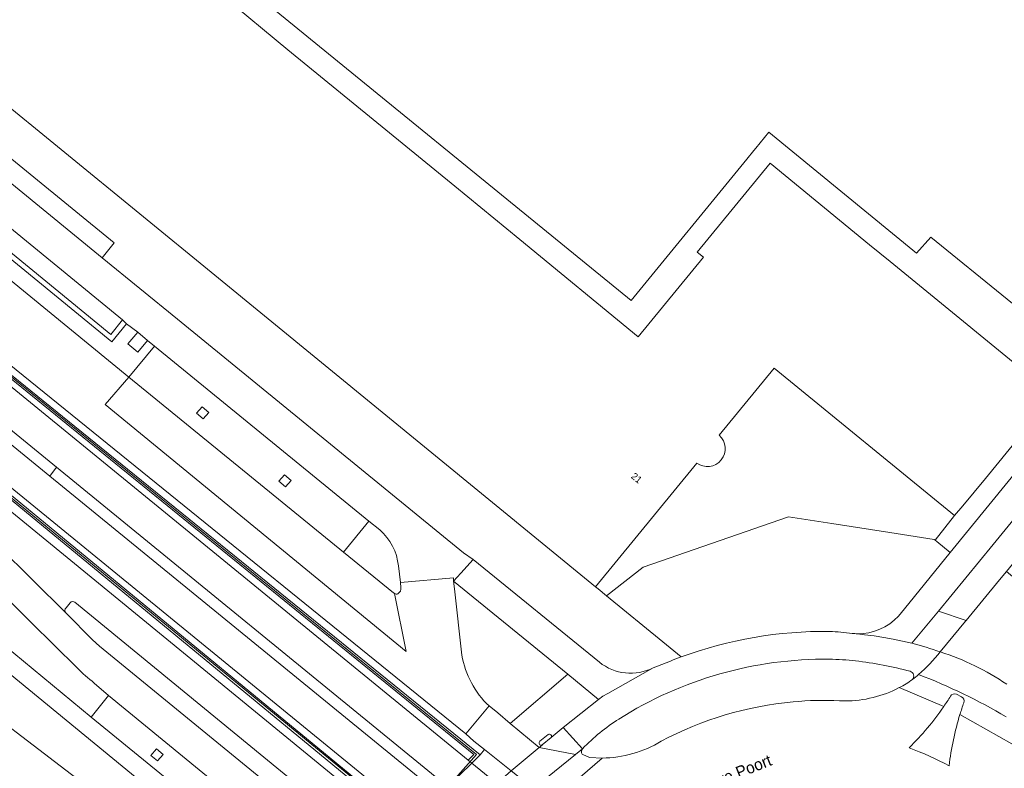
# Model space of a CAD drawing. Header units: metres. Extents: x 151448 to 154749, y 463108 to 465296.
# Tile 287 of 449: x 154432 to 154539, y 463407 to 463488. Entities that reach past the tile are written whole.
import ezdxf
from ezdxf.enums import TextEntityAlignment as Align

# ---------------------------------------------------------------- set-up
doc = ezdxf.new("R2010")
doc.units = ezdxf.units.M
for name, color, linetype, lineweight in [('B-PV-GR-GROENVOORZIENING-GV', 253, 'Continuous', 9), ('B-PV-GR-HAAG-GV', 253, 'Continuous', 9), ('B-PV-IE-MEUBILAIR_WEGMEUBILAIR-G', 253, 'Continuous', 9), ('B-PV-IE-TERREINAFSCHEIDING_KUNSTMATIG_MUUR-GV', 253, 'Continuous', 9), ('B-PV-KW-KUNSTWERK_DEK-GV', 253, 'Continuous', 9), ('B-PV-KW-KUNSTWERK_LANDHOOFD-GV', 253, 'Continuous', 9), ('B-PV-OG-BEBOUWING-GV', 1, 'Continuous', 9), ('B-PV-OG-BEBOUWING-T18', 2, 'Continuous', 9), ('B-PV-OG-TERREIN_BEGROEID-GV', 253, 'Continuous', 9), ('B-PV-OG-TERREIN_ERF-GV', 253, 'Continuous', 9), ('B-PV-OG-TOPOGRAFIE-T18', 2, 'Continuous', 9), ('B-PV-VH-GESLOTENVERHARDING_ASFALT-GV', 253, 'Continuous', 9), ('B-PV-VH-OPENVERHARDING_BETONELEMENT-GV', 253, 'Continuous', 9), ('B-PV-VH-OPENVERHARDING_BETONSTRAATSTEEN-GV', 253, 'Continuous', 9), ('B-PV-VH-OPENVERHARDING_TEGEL-GV', 253, 'Continuous', 9)]:
    doc.layers.add(name, color=color, linetype=linetype, lineweight=lineweight)
doc.styles.add('Drong', font='txt', dxfattribs={"height": 1.8})

msp = doc.modelspace()

# ---------------------------------------------------------------- linework, layer by layer
at = {"layer": 'B-PV-GR-GROENVOORZIENING-GV', "flags": 128}
for points in [[(154394.193, 463497.814), (154393.624, 463498.614), (154390.697, 463501.026), (154382.405, 463507.836), (154369.782, 463518.153), (154366.014, 463513.53), (154377.951, 463503.732), (154398.054, 463487.34), (154399.174, 463486.422), (154444.21, 463449.528), (154446.988, 463452.889), (154446.227, 463453.497), (154445.197, 463452.23), (154444.088, 463453.132), (154445.17, 463454.382), (154443.968, 463455.303), (154442.375, 463453.345), (154400.101, 463487.964), (154400.646, 463488.653), (154399.475, 463489.567), (154400.58, 463490.887), (154398.742, 463492.482)], [(154577.769, 463480.392), (154577.588, 463480.185), (154577.467, 463480.048), (154562.822, 463462.191), (154549.997, 463446.452), (154537.71, 463431.417), (154531.796, 463424.214), (154534.787, 463423.217), (154538.389, 463427.603), (154539.149, 463428.515), (154540.455, 463430.103), (154548.341, 463439.741), (154558.122, 463451.708), (154568.557, 463464.471), (154576.332, 463473.931)], [(154471.35, 463433.007), (154470.179, 463433.933), (154467.429, 463430.59), (154472.841, 463426.19)], [(154473.649, 463426.776), (154473.605, 463427.297), (154473.37, 463429.11)], [(154438.613, 463418.072), (154433.634, 463422.972), (154428.351, 463428.218)], [(154422.331, 463427.467), (154440.133, 463412.744), (154441.989, 463415.092), (154440.469, 463416.429)], [(154485.453, 463412.067), (154491.696, 463417.377), (154479.327, 463427.44), (154479.429, 463426.618), (154480.245, 463419.445)], [(154483.186, 463413.957), (154484.135, 463413.206), (154485.453, 463412.067)]]:
    msp.add_lwpolyline(points, dxfattribs=at)
for points in [[(154452.145, 463446.312), (154451.538, 463445.615), (154452.247, 463445.015), (154452.861, 463445.702)], [(154461.043, 463438.972), (154460.436, 463438.275), (154461.145, 463437.675), (154461.758, 463438.363)], [(154447.21, 463409.303), (154446.603, 463408.606), (154447.312, 463408.006), (154447.926, 463408.694)]]:
    msp.add_lwpolyline(points, close=True, dxfattribs=at)
at = {"layer": 'B-PV-GR-GROENVOORZIENING-GV'}
for points in [[(154473.37, 463429.11, 0.1934996), (154471.35, 463433.007)], [(154473.307, 463426.089, 0.2966213), (154473.649, 463426.776)], [(154472.841, 463426.19, 0.0828632), (154472.953, 463426.106)], [(154472.953, 463426.106, 0.2175552), (154473.307, 463426.089)], [(154480.245, 463419.445, 0.1638293), (154483.186, 463413.957)], [(154440.469, 463416.429, -0.0334707), (154438.613, 463418.072)]]:
    msp.add_lwpolyline(points, format="xyb", dxfattribs=at)
at = {"layer": 'B-PV-GR-HAAG-GV', "flags": 128}
for points in [[(154394.193, 463497.814), (154393.624, 463498.614), (154390.697, 463501.026), (154382.405, 463507.836), (154369.782, 463518.153), (154366.014, 463513.53), (154377.951, 463503.732), (154398.054, 463487.34), (154399.174, 463486.422), (154444.21, 463449.528), (154446.988, 463452.889), (154446.227, 463453.497)], [(154446.227, 463453.497), (154445.197, 463452.23), (154444.088, 463453.132), (154445.17, 463454.382), (154443.968, 463455.303), (154442.375, 463453.345), (154400.101, 463487.964), (154400.646, 463488.653), (154399.475, 463489.567), (154400.58, 463490.887), (154398.742, 463492.482)], [(154577.467, 463480.048), (154562.822, 463462.191), (154549.997, 463446.452), (154537.71, 463431.417), (154531.796, 463424.214), (154534.787, 463423.217), (154538.389, 463427.603), (154539.149, 463428.515), (154540.455, 463430.103), (154548.341, 463439.741), (154558.122, 463451.708), (154568.557, 463464.471), (154576.332, 463473.931)], [(154471.35, 463433.007), (154470.179, 463433.933), (154467.429, 463430.59), (154472.841, 463426.19)], [(154473.649, 463426.776), (154473.605, 463427.297), (154473.37, 463429.11)], [(154438.613, 463418.072), (154433.634, 463422.972), (154428.351, 463428.218)], [(154422.331, 463427.467), (154440.133, 463412.744)], [(154485.453, 463412.067), (154491.696, 463417.377), (154479.327, 463427.44), (154479.429, 463426.618), (154480.245, 463419.445)], [(154440.133, 463412.744), (154441.989, 463415.092), (154440.469, 463416.429)], [(154483.186, 463413.957), (154484.135, 463413.206), (154485.453, 463412.067)]]:
    msp.add_lwpolyline(points, dxfattribs=at)
at = {"layer": 'B-PV-GR-HAAG-GV'}
for points in [[(154473.37, 463429.11, 0.1934996), (154471.35, 463433.007)], [(154473.307, 463426.089, 0.2966213), (154473.649, 463426.776)], [(154472.841, 463426.19, 0.0828632), (154472.953, 463426.106)], [(154472.953, 463426.106, 0.2175552), (154473.307, 463426.089)], [(154480.245, 463419.445, 0.1638293), (154483.186, 463413.957)], [(154440.469, 463416.429, -0.0334707), (154438.613, 463418.072)]]:
    msp.add_lwpolyline(points, format="xyb", dxfattribs=at)
at = {"layer": 'B-PV-IE-MEUBILAIR_WEGMEUBILAIR-G', "flags": 128}
for points in [[(154397.262, 463477.333), (154481.825, 463408.691), (154474.85, 463400.871)], [(154474.85, 463400.871), (154391.141, 463469.563)]]:
    msp.add_lwpolyline(points, dxfattribs=at)
at = {"layer": 'B-PV-IE-TERREINAFSCHEIDING_KUNSTMATIG_MUUR-GV', "flags": 128}
for points in [[(154482.217, 463408.676), (154439.133, 463443.571), (154397.235, 463477.505), (154397.04, 463477.271), (154397.518, 463476.901), (154481.515, 463408.714), (154480.905, 463408.105), (154481.135, 463407.917), (154481.271, 463407.806), (154481.301, 463407.781)], [(154474.935, 463402.067), (154474.27, 463401.498), (154391.554, 463469.619), (154390.953, 463469.958), (154390.777, 463469.764), (154432.919, 463435.059), (154474.461, 463400.848), (154475.292, 463401.773), (154475.293, 463401.774)]]:
    msp.add_lwpolyline(points, close=True, dxfattribs=at)
at = {"layer": 'B-PV-KW-KUNSTWERK_DEK-GV', "flags": 128}
msp.add_lwpolyline([(154489.168, 463404.075), (154488.335, 463404.736), (154487.99, 463405.01), (154485.564, 463406.938), (154482.692, 463409.253), (154482.217, 463408.676), (154481.301, 463407.781), (154478.699, 463405.239), (154478.698, 463405.238), (154478.255, 463404.805), (154477.833, 463404.373), (154477.831, 463404.371), (154475.293, 463401.774), (154475.292, 463401.773), (154474.461, 463400.848), (154474.722, 463400.633), (154477.183, 463398.631), (154479.596, 463396.693), (154479.388, 463396.451)], dxfattribs=at)
at = {"layer": 'B-PV-KW-KUNSTWERK_LANDHOOFD-GV', "flags": 128}
msp.add_lwpolyline([(154485.564, 463406.938), (154482.692, 463409.253), (154482.217, 463408.676), (154481.301, 463407.781), (154496.568, 463395.306), (154496.601, 463395.279), (154497.69, 463394.389), (154498.373, 463394.996), (154498.546, 463395.15), (154498.683, 463395.272), (154497.77, 463396.326), (154493.938, 463399.699)], dxfattribs=at)
at = {"layer": 'B-PV-OG-BEBOUWING-GV', "flags": 128}
for points in [[(154508.079, 463443.245), (154514.034, 463450.515), (154533.529, 463434.558), (154534.43, 463435.606), (154536.898, 463438.572), (154544.234, 463447.575), (154526.558, 463462.035), (154524.35, 463463.849), (154513.581, 463472.69), (154505.698, 463463.057), (154506.361, 463462.515), (154499.323, 463453.904), (154486.516, 463464.428), (154479.464, 463470.204), (154461.417, 463484.93), (154454.43, 463490.745), (154444.736, 463498.625), (154437.65, 463504.384), (154427.259, 463512.897), (154427.339, 463512.978), (154419.985, 463518.992), (154419.025, 463517.786), (154418.915, 463517.619), (154415.286, 463513.192)], [(154415.286, 463513.192), (154409.012, 463505.537), (154408.779, 463505.724), (154408.23, 463505.065), (154408.413, 463504.917), (154404.78, 463500.398), (154453.492, 463460.547), (154494.677, 463426.853), (154505.639, 463440.24)], [(154403.774, 463336.867), (154459.928, 463359.775), (154450.897, 463381.916), (154444.491, 463397.594), (154442.667, 463402.075), (154442.147, 463403.353), (154421.362, 463419.229)]]:
    msp.add_lwpolyline(points, dxfattribs=at)
at = {"layer": 'B-PV-OG-BEBOUWING-GV'}
msp.add_lwpolyline([(154505.639, 463440.24, 0.9588848), (154508.079, 463443.245)], format="xyb", dxfattribs=at)
at = {"layer": 'B-PV-OG-TERREIN_BEGROEID-GV'}
for points in [[(154519.99, 463419.016, 0.144442), (154497.232, 463412.541)], [(154522.822, 463418.835, 0.0194318), (154519.99, 463419.016)], [(154528.732, 463417.708, 0.0373898), (154522.822, 463418.835)], [(154528.987, 463416.811, 0.5363084), (154528.732, 463417.708)], [(154527.552, 463415.941, 0.0334183), (154528.987, 463416.811)], [(154521.695, 463414.503, 0.1222156), (154527.552, 463415.941)], [(154501.806, 463410.142, -0.1003865), (154516.081, 463414.395)], [(154516.081, 463414.395, -0.0363236), (154521.091, 463414.525)], [(154497.232, 463412.541, 0.0583245), (154493.294, 463409.332)], [(154495.407, 463408.317, 0.1364284), (154501.806, 463410.142)], [(154493.294, 463409.332, 0.3227855), (154493.237, 463408.728)]]:
    msp.add_lwpolyline(points, format="xyb", dxfattribs=at)
at = {"layer": 'B-PV-OG-TERREIN_BEGROEID-GV', "flags": 128}
for points in [[(154521.091, 463414.525), (154521.695, 463414.503)], [(154493.237, 463408.728), (154493.775, 463408.472), (154494.09, 463408.391), (154495.407, 463408.317)]]:
    msp.add_lwpolyline(points, dxfattribs=at)
at = {"layer": 'B-PV-OG-TERREIN_ERF-GV', "flags": 128}
for points in [[(154427.708, 463528.15), (154426.685, 463528.343), (154426.246, 463526.776), (154425.976, 463526.519), (154424.692, 463524.98), (154424.537, 463524.778), (154440.669, 463511.53), (154459.534, 463496.054), (154456.264, 463492.329), (154498.564, 463457.82), (154498.567, 463457.817), (154511.054, 463473.101)], [(154511.054, 463473.101), (154511.831, 463474.051), (154512.028, 463474.293), (154513.45, 463476.033), (154529.406, 463462.934), (154530.978, 463464.69), (154547.494, 463451.244), (154560.314, 463466.961), (154574.976, 463484.909), (154566.265, 463498.7)], [(154454.43, 463490.745), (154461.417, 463484.93), (154479.464, 463470.204), (154486.516, 463464.428), (154499.323, 463453.904), (154506.361, 463462.515), (154505.698, 463463.057), (154513.581, 463472.69), (154524.35, 463463.849), (154526.558, 463462.035), (154544.234, 463447.575), (154544.685, 463448.083), (154547.494, 463451.244), (154530.978, 463464.69), (154529.406, 463462.934), (154513.45, 463476.033), (154512.028, 463474.293), (154511.831, 463474.051), (154511.054, 463473.101), (154498.567, 463457.817), (154498.564, 463457.82), (154456.264, 463492.329)], [(154505.639, 463440.24), (154494.677, 463426.853), (154494.975, 463426.609), (154495.868, 463425.879), (154499.843, 463428.982), (154515.56, 463434.402), (154520.25, 463433.678), (154526.518, 463432.709), (154531.346, 463431.964), (154531.443, 463431.906), (154533.529, 463434.558), (154514.034, 463450.515), (154508.079, 463443.245)]]:
    msp.add_lwpolyline(points, dxfattribs=at)
at = {"layer": 'B-PV-OG-TERREIN_ERF-GV'}
msp.add_lwpolyline([(154508.079, 463443.245, -0.9588848), (154505.639, 463440.24)], format="xyb", dxfattribs=at)
at = {"layer": 'B-PV-VH-GESLOTENVERHARDING_ASFALT-GV', "flags": 128}
for points in [[(154438.38, 463425.168), (154469.248, 463399.855), (154471.284, 463402.354), (154432.332, 463434.257), (154387.383, 463471.071), (154387.36, 463471.091), (154383.661, 463474.124), (154353.768, 463498.636), (154351.657, 463495.969), (154351.993, 463495.703), (154366.634, 463483.897), (154425.754, 463435.457), (154430.095, 463431.194), (154437.411, 463424.011)], [(154472.953, 463426.106), (154474.225, 463419.853), (154441.661, 463446.586), (154444.21, 463449.528), (154399.174, 463486.422), (154394.127, 463480.261)], [(154393.904, 463480.004), (154391.132, 463476.814), (154402.81, 463467.232), (154436.385, 463439.804), (154478.332, 463405.539), (154478.699, 463405.239), (154495.008, 463391.917), (154495.359, 463391.63), (154532.941, 463360.928), (154549.282, 463347.581), (154603.293, 463303.46), (154605.647, 463306.186), (154604.275, 463307.297), (154551.309, 463350.576), (154534.901, 463363.984), (154534.897, 463363.987), (154534.611, 463364.221), (154498.076, 463394.074), (154497.69, 463394.389), (154496.601, 463395.279)], [(154439.133, 463443.571), (154482.217, 463408.676), (154482.692, 463409.253), (154481.546, 463410.154), (154480.648, 463410.923), (154439.577, 463444.179), (154398.096, 463477.767), (154397.39, 463478.365), (154394.989, 463480.237)], [(154394.989, 463480.237), (154397.39, 463478.365), (154398.096, 463477.767), (154439.577, 463444.179), (154480.648, 463410.923), (154483.186, 463413.957)], [(154394.111, 463479.1), (154396.431, 463477.179), (154397.192, 463476.508), (154397.518, 463476.901), (154397.04, 463477.271), (154397.235, 463477.505), (154439.133, 463443.571)], [(154496.601, 463395.279), (154496.568, 463395.306), (154481.301, 463407.781), (154481.271, 463407.806), (154481.135, 463407.917), (154480.905, 463408.105), (154438.522, 463442.736), (154397.192, 463476.508), (154396.431, 463477.179), (154394.111, 463479.1)], [(154474.461, 463400.848), (154432.919, 463435.059), (154390.777, 463469.764), (154390.953, 463469.958), (154391.554, 463469.619), (154391.791, 463469.969), (154388.51, 463472.497)], [(154388.51, 463472.497), (154391.791, 463469.969), (154433.525, 463435.886), (154474.935, 463402.067), (154475.293, 463401.774), (154475.297, 463401.771), (154475.503, 463401.603), (154477.997, 463399.564), (154480.397, 463397.602), (154483.052, 463395.432), (154490.46, 463389.376), (154491.524, 463388.506), (154491.955, 463388.154), (154530.166, 463356.918), (154546.374, 463343.668), (154598.877, 463300.749), (154600.228, 463299.699), (154602.584, 463302.494)], [(154387.36, 463471.091), (154387.383, 463471.071), (154432.332, 463434.257), (154471.284, 463402.354), (154472.262, 463401.586), (154474.208, 463400.001), (154474.709, 463400.617), (154474.722, 463400.633), (154474.461, 463400.848)], [(154602.584, 463302.494), (154548.58, 463346.598), (154532.267, 463359.92), (154532.263, 463359.923), (154531.938, 463360.188), (154494.478, 463390.779), (154494.121, 463391.071), (154492.988, 463391.996), (154485.599, 463398.03), (154482.841, 463400.282), (154482.821, 463400.299), (154480.485, 463402.206), (154477.914, 463404.306), (154477.833, 463404.373), (154435.66, 463438.811), (154402.148, 463466.178)], [(154444.21, 463449.528), (154441.661, 463446.586), (154474.225, 463419.853), (154472.953, 463426.106)], [(154472.841, 463426.19), (154467.429, 463430.59), (154444.21, 463449.528)], [(154549.282, 463347.581), (154532.941, 463360.928), (154495.359, 463391.63), (154495.008, 463391.917), (154478.699, 463405.239), (154478.332, 463405.539), (154436.385, 463439.804), (154435.66, 463438.811), (154477.833, 463404.373), (154477.914, 463404.306), (154480.485, 463402.206), (154482.821, 463400.299), (154482.841, 463400.282), (154485.599, 463398.03), (154492.988, 463391.996), (154494.121, 463391.071), (154494.478, 463390.779), (154531.938, 463360.188), (154532.263, 463359.923), (154532.267, 463359.92), (154548.58, 463346.598)], [(154468.035, 463398.315), (154467.991, 463398.349), (154441.837, 463419.77), (154441.05, 463420.432), (154440.282, 463421.114), (154437.411, 463424.011), (154430.095, 463431.194), (154428.351, 463428.218), (154433.634, 463422.972), (154438.613, 463418.072)], [(154480.245, 463419.445), (154479.429, 463426.618), (154479.327, 463427.44), (154479.313, 463427.804), (154473.605, 463427.297), (154473.649, 463426.776)], [(154541.316, 463422.223), (154542.498, 463423.801), (154542.644, 463424.003), (154543.389, 463424.952), (154539.149, 463428.515), (154538.389, 463427.603), (154534.787, 463423.217), (154534.71, 463423.123), (154531.993, 463419.801)], [(154437.411, 463424.011), (154440.282, 463421.114), (154441.05, 463420.432), (154441.837, 463419.77), (154467.991, 463398.349), (154468.035, 463398.315), (154468.945, 463397.607), (154470.611, 463396.27), (154471.847, 463397.753), (154470.152, 463399.107), (154469.248, 463399.855), (154438.38, 463425.168)], [(154437.861, 463425.116), (154437.422, 463424.575)], [(154437.422, 463424.575), (154437.861, 463425.116)], [(154440.469, 463416.429), (154441.989, 463415.092), (154466.01, 463395.405), (154468.035, 463398.315)], [(154532.371, 463413.897), (154527.552, 463415.941)], [(154527.552, 463415.941), (154532.371, 463413.897)], [(154534.29, 463414.944), (154533.74, 463415.221)], [(154533.74, 463415.221), (154534.29, 463414.944)], [(154521.695, 463414.503), (154521.091, 463414.525)], [(154539.733, 463409.865), (154534.117, 463413.036)], [(154534.117, 463413.036), (154539.733, 463409.865)], [(154493.294, 463409.332), (154492.526, 463408.706), (154487.99, 463405.01), (154488.335, 463404.736), (154489.168, 463404.075)], [(154489.857, 463403.507), (154495.407, 463408.317), (154494.09, 463408.391), (154493.775, 463408.472), (154493.237, 463408.728)], [(154495.407, 463408.317), (154489.857, 463403.507)]]:
    msp.add_lwpolyline(points, dxfattribs=at)
for points in [[(154390.269, 463475.812), (154390.731, 463475.432), (154392.711, 463473.758), (154402.148, 463466.178), (154435.66, 463438.811), (154436.385, 463439.804), (154402.81, 463467.232), (154391.132, 463476.814)], [(154438.522, 463442.736), (154480.905, 463408.105), (154481.515, 463408.714), (154397.518, 463476.901), (154397.192, 463476.508)], [(154474.935, 463402.067), (154433.525, 463435.886), (154391.791, 463469.969), (154391.554, 463469.619), (154474.27, 463401.498)], [(154482.692, 463409.253), (154485.564, 463406.938), (154488.582, 463409.45), (154485.453, 463412.067), (154484.135, 463413.206), (154483.186, 463413.957), (154480.648, 463410.923), (154481.546, 463410.154)], [(154488.582, 463409.45), (154492.526, 463408.706), (154493.294, 463409.332), (154491.193, 463411.617), (154489.908, 463410.55), (154488.921, 463409.73), (154488.906, 463409.717)], [(154488.582, 463409.45), (154485.564, 463406.938), (154487.99, 463405.01), (154492.526, 463408.706)]]:
    msp.add_lwpolyline(points, close=True, dxfattribs=at)
at = {"layer": 'B-PV-VH-GESLOTENVERHARDING_ASFALT-GV'}
for points in [[(154473.649, 463426.776, -0.2966213), (154473.307, 463426.089)], [(154472.953, 463426.106, -0.0828632), (154472.841, 463426.19)], [(154473.307, 463426.089, -0.2175552), (154472.953, 463426.106)], [(154437.422, 463424.575, 0.4131021), (154437.411, 463424.011)], [(154437.411, 463424.011, -0.4131021), (154437.422, 463424.575)], [(154438.38, 463425.168, 0.3855413), (154437.861, 463425.116)], [(154437.861, 463425.116, -0.3855413), (154438.38, 463425.168)], [(154483.186, 463413.957, -0.1638293), (154480.245, 463419.445)], [(154531.993, 463419.801, -0.0445982), (154529.649, 463417.361)], [(154531.993, 463419.801, -0.0708927), (154539.192, 463416.299)], [(154539.192, 463416.299, 0.0708927), (154531.993, 463419.801)], [(154438.613, 463418.072, 0.0334707), (154440.469, 463416.429)], [(154529.649, 463417.361, -0.0116046), (154528.987, 463416.811)], [(154539.127, 463412.777, 0.0409512), (154529.649, 463417.361)], [(154529.649, 463417.361, -0.0409512), (154539.127, 463412.777)], [(154528.987, 463416.811, -0.0334183), (154527.552, 463415.941)], [(154527.552, 463415.941, -0.1222156), (154521.695, 463414.503)], [(154533.095, 463415.017, -0.0108131), (154532.371, 463413.897)], [(154532.371, 463413.897, 0.0108131), (154533.095, 463415.017)], [(154533.74, 463415.221, 0.3847472), (154533.095, 463415.017)], [(154533.095, 463415.017, -0.3847472), (154533.74, 463415.221)], [(154534.538, 463414.306, 0.4042361), (154534.29, 463414.944)], [(154534.29, 463414.944, -0.4042361), (154534.538, 463414.306)], [(154516.081, 463414.395, 0.1003865), (154501.806, 463410.142)], [(154521.091, 463414.525, 0.0363236), (154516.081, 463414.395)], [(154532.371, 463413.897, -0.0508751), (154528.618, 463409.434)], [(154528.618, 463409.434, 0.0508751), (154532.371, 463413.897)], [(154534.117, 463413.036, -0.0101634), (154534.538, 463414.306)], [(154534.538, 463414.306, 0.0101634), (154534.117, 463413.036)], [(154532.937, 463407.477, -0.0446254), (154534.117, 463413.036)], [(154534.117, 463413.036, 0.0446254), (154532.937, 463407.477)], [(154501.806, 463410.142, -0.1364284), (154495.407, 463408.317)], [(154493.237, 463408.728, -0.3227855), (154493.294, 463409.332)], [(154528.618, 463409.434, -0.0340698), (154532.937, 463407.477)], [(154532.937, 463407.477, 0.0340698), (154528.618, 463409.434)]]:
    msp.add_lwpolyline(points, format="xyb", dxfattribs=at)
at = {"layer": 'B-PV-VH-OPENVERHARDING_BETONELEMENT-GV', "flags": 128}
for points in [[(154489.578, 463410.855), (154488.675, 463410.131)], [(154488.921, 463409.73), (154489.908, 463410.55)]]:
    msp.add_lwpolyline(points, dxfattribs=at)
at = {"layer": 'B-PV-VH-OPENVERHARDING_BETONELEMENT-GV'}
for points in [[(154489.908, 463410.55, 0.8142137), (154489.578, 463410.855)], [(154488.675, 463410.131, 0.9015503), (154488.921, 463409.73)]]:
    msp.add_lwpolyline(points, format="xyb", dxfattribs=at)
at = {"layer": 'B-PV-VH-OPENVERHARDING_BETONSTRAATSTEEN-GV', "flags": 128}
for points in [[(154503.962, 463419.257), (154501.958, 463420.897), (154495.868, 463425.879), (154494.975, 463426.609), (154494.677, 463426.853), (154453.492, 463460.547), (154404.78, 463500.398), (154400.686, 463503.65)], [(154401.736, 463494.642), (154404.574, 463492.568), (154405.828, 463494.15), (154442.624, 463464.06), (154441.305, 463462.453), (154449.456, 463455.795), (154480.394, 463430.52), (154481.451, 463429.793), (154495.107, 463418.686)], [(154398.742, 463492.482), (154400.58, 463490.887), (154402.127, 463489.621), (154443.521, 463455.716), (154443.968, 463455.303), (154445.17, 463454.382), (154446.227, 463453.497), (154446.988, 463452.889), (154470.179, 463433.933), (154471.35, 463433.007)], [(154473.37, 463429.11), (154473.605, 463427.297), (154479.313, 463427.804), (154479.327, 463427.44), (154480.116, 463428.315), (154481.451, 463429.793), (154480.394, 463430.52), (154449.456, 463455.795), (154441.305, 463462.453), (154404.574, 463492.568)], [(154547.494, 463451.244), (154544.685, 463448.083), (154544.234, 463447.575), (154536.898, 463438.572), (154534.43, 463435.606), (154533.529, 463434.558), (154531.443, 463431.906), (154531.619, 463431.761), (154533.076, 463430.554), (154547.382, 463448.099), (154562.856, 463467.065), (154575.117, 463481.967), (154577.285, 463484.674)], [(154523.021, 463421.768), (154523.809, 463421.664), (154524.84, 463421.528), (154525.867, 463421.367), (154526.89, 463421.182), (154527.908, 463420.972), (154528.921, 463420.737), (154531.796, 463424.214), (154537.71, 463431.417), (154549.997, 463446.452), (154562.822, 463462.191), (154577.467, 463480.048), (154575.117, 463481.967)], [(154575.117, 463481.967), (154562.856, 463467.065), (154547.382, 463448.099), (154533.076, 463430.554), (154528.108, 463424.474), (154527.453, 463423.672)], [(154527.453, 463423.672), (154528.108, 463424.474), (154533.076, 463430.554), (154531.619, 463431.761), (154531.443, 463431.906), (154531.346, 463431.964), (154526.518, 463432.709), (154520.25, 463433.678), (154515.56, 463434.402), (154499.843, 463428.982), (154495.868, 463425.879), (154501.958, 463420.897), (154503.962, 463419.257)], [(154481.451, 463429.793), (154480.116, 463428.315), (154479.327, 463427.44), (154491.696, 463417.377), (154495.028, 463414.667), (154495.474, 463415.022), (154496.029, 463415.315), (154500.93, 463418.078)], [(154495.107, 463418.686), (154481.451, 463429.793)], [(154421.977, 463428.341), (154419.303, 463427.236), (154424.261, 463423.199), (154465.083, 463389.693), (154465.496, 463389.328), (154465.878, 463388.933), (154466.225, 463388.502), (154466.536, 463388.044), (154466.798, 463387.559), (154467.025, 463387.057), (154467.207, 463386.537), (154467.345, 463385.999), (154467.434, 463385.457), (154467.474, 463384.906), (154467.474, 463384.355), (154467.416, 463383.808), (154467.336, 463383.333), (154467.216, 463382.871)], [(154467.216, 463382.871), (154469.838, 463389.075), (154469.576, 463389.053), (154469.314, 463389.075), (154469.114, 463389.137), (154468.927, 463389.235), (154466.834, 463390.971), (154466.709, 463391.075), (154440.133, 463412.744), (154422.331, 463427.467)], [(154465.083, 463389.693), (154424.261, 463423.199)], [(154528.921, 463420.737), (154527.908, 463420.972), (154526.89, 463421.182), (154525.867, 463421.367), (154524.84, 463421.528), (154523.809, 463421.664), (154523.021, 463421.768)], [(154421.362, 463419.229), (154442.147, 463403.353)], [(154502.804, 463418.813), (154500.93, 463418.078), (154496.029, 463415.315), (154495.474, 463415.022), (154495.028, 463414.667), (154491.193, 463411.617), (154493.294, 463409.332)], [(154500.93, 463418.078), (154502.804, 463418.813)], [(154491.696, 463417.377), (154485.453, 463412.067), (154488.582, 463409.45), (154488.906, 463409.717), (154488.921, 463409.73)], [(154489.908, 463410.55), (154491.193, 463411.617), (154495.028, 463414.667), (154491.696, 463417.377)], [(154488.675, 463410.131), (154489.578, 463410.855)]]:
    msp.add_lwpolyline(points, dxfattribs=at)
for points in [[(154404.574, 463492.568), (154441.305, 463462.453), (154442.624, 463464.06), (154405.828, 463494.15)], [(154402.127, 463489.621), (154400.58, 463490.887), (154399.475, 463489.567), (154400.646, 463488.653), (154400.101, 463487.964), (154442.375, 463453.345), (154443.968, 463455.303), (154443.521, 463455.716), (154442.244, 463454.137), (154400.847, 463488.072)], [(154402.127, 463489.621), (154400.847, 463488.072), (154442.244, 463454.137), (154443.521, 463455.716)], [(154446.227, 463453.497), (154445.17, 463454.382), (154444.088, 463453.132), (154445.197, 463452.23)], [(154478.699, 463405.239), (154478.698, 463405.238), (154478.255, 463404.805), (154477.833, 463404.373), (154477.831, 463404.371), (154475.293, 463401.774), (154475.292, 463401.773), (154474.461, 463400.848), (154474.722, 463400.633), (154477.183, 463398.631), (154477.997, 463399.564), (154480.484, 463402.205), (154480.485, 463402.206), (154480.94, 463402.662), (154481.35, 463403.072), (154481.351, 463403.073), (154484.004, 463405.574), (154485.564, 463406.938), (154482.692, 463409.253), (154482.217, 463408.676), (154481.301, 463407.781)]]:
    msp.add_lwpolyline(points, close=True, dxfattribs=at)
at = {"layer": 'B-PV-VH-OPENVERHARDING_BETONSTRAATSTEEN-GV'}
for points in [[(154471.35, 463433.007, -0.1934996), (154473.37, 463429.11)], [(154527.453, 463423.672, -0.2143401), (154523.021, 463421.768)], [(154523.021, 463421.768, 0.2143401), (154527.453, 463423.672)], [(154520.006, 463422.021, 0.0911258), (154503.962, 463419.257)], [(154503.962, 463419.257, -0.0911258), (154520.006, 463422.021)], [(154522.47, 463421.803, 0.0146394), (154520.006, 463422.021)], [(154520.006, 463422.021, -0.0146394), (154522.47, 463421.803)], [(154523.021, 463421.768, -0.0231553), (154522.47, 463421.803)], [(154522.47, 463421.803, 0.0231553), (154523.021, 463421.768)], [(154531.993, 463419.801, 0.0228474), (154528.921, 463420.737)], [(154503.962, 463419.257, 0.0071777), (154502.804, 463418.813)], [(154502.804, 463418.813, -0.0071777), (154503.962, 463419.257)], [(154529.649, 463417.361, 0.0445982), (154531.993, 463419.801)], [(154500.93, 463418.078, -0.2926163), (154495.107, 463418.686)], [(154495.107, 463418.686, 0.2926163), (154500.93, 463418.078)], [(154497.232, 463412.541, -0.144442), (154519.99, 463419.016)], [(154519.99, 463419.016, -0.0194318), (154522.822, 463418.835)], [(154522.822, 463418.835, -0.0373898), (154528.732, 463417.708)], [(154528.732, 463417.708, -0.5363084), (154528.987, 463416.811)], [(154528.987, 463416.811, 0.0116046), (154529.649, 463417.361)], [(154493.294, 463409.332, -0.0583245), (154497.232, 463412.541)], [(154489.578, 463410.855, -0.8142137), (154489.908, 463410.55)], [(154488.921, 463409.73, -0.9015503), (154488.675, 463410.131)]]:
    msp.add_lwpolyline(points, format="xyb", dxfattribs=at)
at = {"layer": 'B-PV-VH-OPENVERHARDING_TEGEL-GV', "flags": 128}
for points in [[(154446.988, 463452.889), (154444.21, 463449.528), (154467.429, 463430.59), (154470.179, 463433.933)], [(154452.145, 463446.312), (154452.861, 463445.702), (154452.247, 463445.015), (154451.538, 463445.615)], [(154461.043, 463438.972), (154461.758, 463438.363), (154461.145, 463437.675), (154460.436, 463438.275)], [(154468.618, 463393.268), (154466.01, 463395.405), (154441.989, 463415.092), (154440.133, 463412.744), (154466.709, 463391.075), (154466.834, 463390.971), (154466.877, 463390.966), (154466.92, 463390.965), (154466.963, 463390.967), (154467.005, 463390.973), (154467.047, 463390.982), (154467.088, 463390.995), (154467.128, 463391.012), (154467.166, 463391.032), (154467.202, 463391.055), (154467.236, 463391.081), (154467.268, 463391.109), (154467.297, 463391.141), (154467.324, 463391.174), (154467.348, 463391.21), (154467.368, 463391.248), (154467.442, 463391.368), (154468.314, 463392.775)], [(154447.21, 463409.303), (154447.926, 463408.694), (154447.312, 463408.006), (154446.603, 463408.606)]]:
    msp.add_lwpolyline(points, close=True, dxfattribs=at)
for points in [[(154534.787, 463423.217), (154531.796, 463424.214), (154528.921, 463420.737)], [(154531.993, 463419.801), (154534.71, 463423.123), (154534.787, 463423.217)]]:
    msp.add_lwpolyline(points, dxfattribs=at)
at = {"layer": 'B-PV-VH-OPENVERHARDING_TEGEL-GV'}
msp.add_lwpolyline([(154528.921, 463420.737, -0.0228474), (154531.993, 463419.801)], format="xyb", dxfattribs=at)

# ---------------------------------------------------------------- texts
at = {"layer": 'B-PV-OG-BEBOUWING-T18', "style": 'Drong'}
msp.add_text('21', height=0.75, rotation=320.7, dxfattribs=at).set_placement((154499.145, 463438.623), align=Align.MIDDLE)
at = {"layer": 'B-PV-OG-TOPOGRAFIE-T18', "style": 'Drong'}
msp.add_text('De Nieuwe Poort', height=1.25, rotation=21.6, dxfattribs=at).set_placement((154507.769, 463405.867), align=Align.MIDDLE)

doc.saveas('drawing.dxf')
